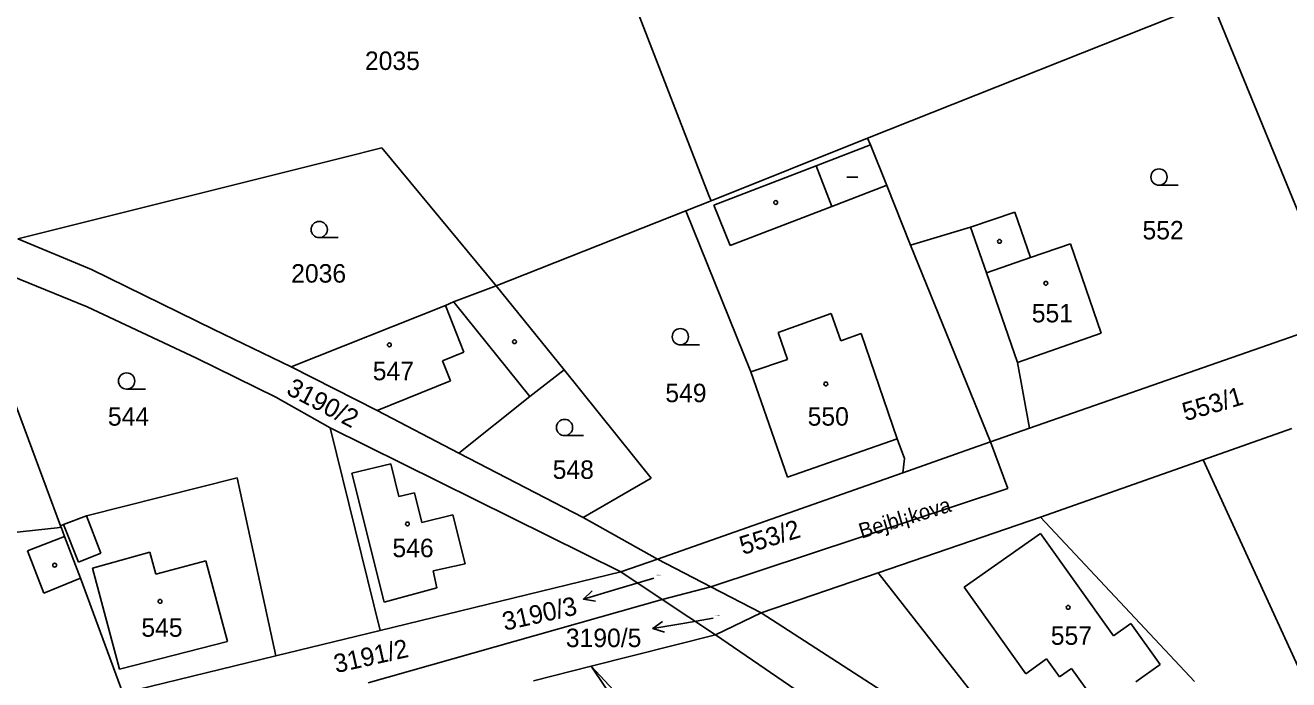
# Model space of a CAD drawing. Extents: x -736345 to -729997, y -1130177 to -1122501.
# Drawn here: x -733031.5 to -732915.2, y -1127372.3 to -1127312.1 of the extents above; entities that cross this region are included whole.
import ezdxf

# ---------------------------------------------------------------- set-up
doc = ezdxf.new("R2010")
doc.units = 0
for name, color, linetype in [('Vrstva 1', 7, 'Continuous'), ('Vrstva 15', 7, 'Continuous'), ('Vrstva 16', 7, 'Continuous'), ('Vrstva 18', 7, 'Continuous'), ('Vrstva 19', 7, 'Continuous'), ('Vrstva 25', 7, 'Continuous'), ('Vrstva 4', 7, 'Continuous')]:
    doc.layers.add(name, color=color, linetype=linetype)

msp = doc.modelspace()

# ---------------------------------------------------------------- linework, layer by layer
at = {"layer": 'Vrstva 1'}
for points in [[(-732982.17, -1127292.74), (-732968.6, -1127327.76)], [(-732922.29, -1127309.89), (-732953.98, -1127322.47)], [(-732912.21, -1127334.51), (-732922.29, -1127309.89)], [(-732968.39, -1127328.25), (-732953.98, -1127322.47)], [(-732953.98, -1127322.47), (-732953.71, -1127323.09)], [(-733002.35, -1127324.28), (-732998.71, -1127323.37)], [(-732998.71, -1127323.37), (-732988.18, -1127336.08)], [(-732953.71, -1127323.09), (-732952.22, -1127326.82)], [(-733032.21, -1127331.74), (-733002.35, -1127324.28)], [(-732952.22, -1127326.82), (-732950.04, -1127332.32)], [(-732970.71, -1127329.17), (-732968.39, -1127328.25)], [(-732968.6, -1127327.76), (-732968.39, -1127328.25)], [(-732970.71, -1127329.17), (-732988.18, -1127336.08)], [(-732964.72, -1127343.99), (-732970.71, -1127329.17)], [(-732940.44, -1127329.27), (-732944.5, -1127330.67)], [(-732938.99, -1127333.47), (-732940.44, -1127329.27)], [(-732944.5, -1127330.67), (-732950.04, -1127332.32)], [(-733025.43, -1127334.56), (-733032.21, -1127331.74)], [(-732950.04, -1127332.32), (-732942.67, -1127350.44)], [(-732935.31, -1127332.2), (-732938.99, -1127333.47)], [(-732932.47, -1127340.42), (-732935.31, -1127332.2)], [(-733037.53, -1127333.24), (-733028.27, -1127358.16)], [(-733014.17, -1127340.09), (-733025.43, -1127334.56)], [(-733025.82, -1127337.99), (-733033.48, -1127334.88)], [(-732988.18, -1127336.08), (-732992.09, -1127337.55)], [(-732981.9, -1127343.8), (-732988.18, -1127336.08)], [(-733015.75, -1127342.73), (-733025.82, -1127337.99)], [(-732992.85, -1127337.88), (-733007.04, -1127343.52)], [(-732992.85, -1127337.88), (-732992.09, -1127337.55)], [(-733007.04, -1127343.52), (-733014.17, -1127340.09)], [(-732940.2, -1127343.12), (-732932.47, -1127340.42)], [(-732939.08, -1127349.18), (-732911.82, -1127339.65)], [(-733008.45, -1127346.31), (-733015.75, -1127342.73)], [(-733007.04, -1127343.52), (-732999.13, -1127347.53)], [(-732981.9, -1127343.8), (-732985.06, -1127346.26)], [(-732973.9, -1127353.78), (-732981.9, -1127343.8)], [(-732939.08, -1127349.18), (-732940.2, -1127343.12)], [(-732961.35, -1127353.69), (-732964.72, -1127343.99)], [(-732985.06, -1127346.26), (-732991.62, -1127351.48)], [(-733003.45, -1127349.13), (-733008.45, -1127346.31)], [(-732999.13, -1127347.53), (-732991.62, -1127351.48)], [(-732998.84, -1127367.8), (-733003.45, -1127349.13)], [(-732976.7, -1127362.41), (-733003.45, -1127349.13)], [(-732942.67, -1127350.44), (-732939.08, -1127349.18)], [(-732914.93, -1127349.2), (-732923.1, -1127352.09)], [(-732951.25, -1127350.15), (-732961.35, -1127353.69)], [(-732951.25, -1127350.15), (-732950.58, -1127351.97)], [(-732942.67, -1127350.44), (-732944.95, -1127351.23)], [(-732941.08, -1127354.74), (-732942.67, -1127350.44)], [(-732991.62, -1127351.48), (-732980.17, -1127357.39)], [(-732944.95, -1127351.23), (-732950.75, -1127353.28)], [(-732950.58, -1127351.97), (-732950.75, -1127353.28)], [(-732938.06, -1127357.38), (-732923.1, -1127352.09)], [(-732923.1, -1127352.09), (-732913.85, -1127372.23)], [(-733025.89, -1127357.24), (-733012.02, -1127353.74)], [(-733012.02, -1127353.74), (-733008.46, -1127370.14)], [(-732980.17, -1127357.39), (-732973.9, -1127353.78)], [(-732950.75, -1127353.28), (-732973.33, -1127361.22)], [(-732968.41, -1127363.77), (-732941.08, -1127354.74)], [(-733027.99, -1127358.05), (-733025.89, -1127357.24)], [(-732973.33, -1127361.22), (-732980.17, -1127357.39)], [(-732938.06, -1127357.38), (-732953.01, -1127362.49)], [(-732923.9, -1127372.5), (-732938.06, -1127357.38)], [(-733028.58, -1127358.34), (-733041.68, -1127359.76)], [(-733028.22, -1127358.3), (-733028.58, -1127358.34)], [(-733027.99, -1127358.05), (-733028.27, -1127358.16)], [(-733028.27, -1127358.16), (-733028.22, -1127358.3)], [(-733027.89, -1127359.16), (-733028.22, -1127358.3)], [(-733026.43, -1127362.99), (-733027.89, -1127359.16)], [(-732976.7, -1127362.41), (-732973.33, -1127361.22)], [(-732968.41, -1127363.77), (-732973.33, -1127361.22)], [(-732976.7, -1127362.41), (-732998.84, -1127367.8)], [(-732976.7, -1127362.41), (-732972.88, -1127364.95)], [(-732963.78, -1127366.18), (-732953.01, -1127362.49)], [(-732953.01, -1127362.49), (-732935.56, -1127384.8)], [(-733022.55, -1127373.57), (-733026.43, -1127362.99)], [(-732972.88, -1127364.95), (-732968.41, -1127363.77)], [(-732963.78, -1127366.18), (-732968.41, -1127363.77)], [(-732999.95, -1127372.62), (-732972.88, -1127364.95)], [(-732972.88, -1127364.95), (-732967.99, -1127368.21)], [(-732967.99, -1127368.21), (-732963.78, -1127366.18)], [(-732938.63, -1127382.43), (-732963.78, -1127366.18)], [(-733008.46, -1127370.14), (-732998.84, -1127367.8)], [(-732967.99, -1127368.21), (-732979.42, -1127371.09)], [(-732967.99, -1127368.21), (-732951.55, -1127379.47)], [(-733008.46, -1127370.14), (-733022.55, -1127373.57)], [(-732984.74, -1127372.44), (-732979.42, -1127371.09)], [(-732979.42, -1127371.09), (-732970.44, -1127384.46)], [(-732979.42, -1127371.09), (-732970.74, -1127380.43)]]:
    msp.add_lwpolyline(points, dxfattribs=at)
at = {"layer": 'Vrstva 16'}
for points in [[(-732973.66, -1127362.97), (-732977.27, -1127364.05)], [(-732968.2, -1127366.68), (-732970.8, -1127367.12)]]:
    msp.add_lwpolyline(points, dxfattribs=at)
at = {"layer": 'Vrstva 25'}
for points in [[(-732955.88, -1127326.07), (-732954.88, -1127326.07)], [(-732927.16, -1127326.8), (-732925.41, -1127326.8)], [(-733004.46, -1127331.63), (-733002.71, -1127331.63)], [(-732971.22, -1127341.5), (-732969.47, -1127341.5)], [(-733022.19, -1127345.58), (-733020.44, -1127345.58)], [(-732981.88, -1127349.86), (-732980.13, -1127349.86)], [(-732977.27, -1127364.05), (-732980.144, -1127364.907)], [(-732979.043, -1127365.1), (-732980.144, -1127364.907), (-732979.329, -1127364.142)], [(-732972.688, -1127367.946), (-732973.757, -1127367.62), (-732972.855, -1127366.961)], [(-732970.8, -1127367.12), (-732973.757, -1127367.62)]]:
    msp.add_lwpolyline(points, dxfattribs=at)
for centre, radius in [((-732927.16, -1127326.05), 0.75), ((-732962.44, -1127328.39), 0.175), ((-733004.46, -1127330.88), 0.75), ((-732941.84, -1127331.97), 0.175), ((-732937.58, -1127335.83), 0.175), ((-732971.22, -1127340.75), 0.75), ((-732998, -1127341.5), 0.175), ((-732986.48, -1127341.21), 0.175), ((-733022.19, -1127344.83), 0.75), ((-732957.83, -1127345.1), 0.175), ((-732981.88, -1127349.11), 0.75), ((-732996.34, -1127357.99), 0.175), ((-733028.81, -1127361.79), 0.175), ((-733019.11, -1127365.12), 0.175), ((-732935.52, -1127365.67), 0.175)]:
    msp.add_circle(centre, radius, dxfattribs=at)
at = {"layer": 'Vrstva 4'}
for points in [[(-732953.71, -1127323.09), (-732958.73, -1127325.02)], [(-732968.15, -1127328.65), (-732958.73, -1127325.02)], [(-732958.73, -1127325.02), (-732957.29, -1127328.77)], [(-732957.29, -1127328.77), (-732952.27, -1127326.83)], [(-732952.27, -1127326.83), (-732952.22, -1127326.82)], [(-732968.15, -1127328.65), (-732966.63, -1127332.36)], [(-732966.63, -1127332.36), (-732957.29, -1127328.77)], [(-732944.5, -1127330.67), (-732943.05, -1127334.87)], [(-732943.05, -1127334.87), (-732938.99, -1127333.47)], [(-732943.05, -1127334.87), (-732940.2, -1127343.12)], [(-732992.85, -1127337.88), (-732991.15, -1127342.18)], [(-732992.09, -1127337.55), (-732992.05, -1127337.61)], [(-732992.05, -1127337.61), (-732985.06, -1127346.26)], [(-732962.21, -1127340.35), (-732957.34, -1127338.62)], [(-732957.34, -1127338.62), (-732956.46, -1127341.13)], [(-732961.36, -1127342.86), (-732962.21, -1127340.35)], [(-732956.46, -1127341.13), (-732954.59, -1127340.47)], [(-732954.59, -1127340.47), (-732951.25, -1127350.15)], [(-732993.12, -1127342.98), (-732991.15, -1127342.18)], [(-732992.38, -1127344.81), (-732993.12, -1127342.98)], [(-732964.72, -1127343.99), (-732961.36, -1127342.86)], [(-732999.13, -1127347.53), (-732992.38, -1127344.81)], [(-732997.87, -1127352.46), (-733001.47, -1127353.33)], [(-732997.14, -1127355.47), (-732997.87, -1127352.46)], [(-733001.47, -1127353.33), (-732998.49, -1127365.18)], [(-732995.68, -1127355.12), (-732997.14, -1127355.47)], [(-732995.02, -1127357.86), (-732995.68, -1127355.12)], [(-733024.56, -1127360.68), (-733025.89, -1127357.24)], [(-732992.16, -1127357.15), (-732995.02, -1127357.86)], [(-732991.04, -1127361.65), (-732992.16, -1127357.15)], [(-733026.62, -1127361.52), (-733027.99, -1127358.05)], [(-732945.09, -1127363.82), (-732938.07, -1127358.87)], [(-732938.07, -1127358.87), (-732931.34, -1127368.3)], [(-733027.89, -1127359.16), (-733031.31, -1127360.46)], [(-733031.31, -1127360.46), (-733029.82, -1127364.36)], [(-733026.62, -1127361.52), (-733024.56, -1127360.68)], [(-733025.32, -1127362.05), (-733020.04, -1127360.6)], [(-733020.04, -1127360.6), (-733019.5, -1127362.62)], [(-733019.5, -1127362.62), (-733014.88, -1127361.39)], [(-733014.88, -1127361.39), (-733012.9, -1127368.8)], [(-733022.83, -1127371.37), (-733025.32, -1127362.05)], [(-732993.98, -1127362.3), (-732991.04, -1127361.65)], [(-732993.63, -1127363.88), (-732993.98, -1127362.3)], [(-733026.43, -1127362.99), (-733029.82, -1127364.36)], [(-732998.49, -1127365.18), (-732993.63, -1127363.88)], [(-732939.42, -1127371.8), (-732945.09, -1127363.82)], [(-732931.34, -1127368.3), (-732929.76, -1127367.17)], [(-732929.76, -1127367.17), (-732927.06, -1127370.93)], [(-733012.9, -1127368.8), (-733022.83, -1127371.37)], [(-732937.51, -1127370.41), (-732939.42, -1127371.8)], [(-732936.31, -1127372.07), (-732937.51, -1127370.41)], [(-732935.22, -1127371.29), (-732936.31, -1127372.07)], [(-732931.13, -1127376.99), (-732935.22, -1127371.29)], [(-732927.06, -1127370.93), (-732929.29, -1127372.53)]]:
    msp.add_lwpolyline(points, dxfattribs=at)

# ---------------------------------------------------------------- texts
at = {"layer": 'Vrstva 15'}
msp.add_text('Bejbl¡kova', height=1.4, rotation=16.80013, dxfattribs=at).set_placement((-732954.547, -1127359.351))
at = {"layer": 'Vrstva 16'}
msp.add_text('3190/3', height=1.7, rotation=12.7001, dxfattribs=at).set_placement((-732987.392, -1127367.836))
msp.add_text('3190/5', height=1.7, dxfattribs=at).set_placement((-732981.757, -1127369.33))
at = {"layer": 'Vrstva 18'}
for s, height, p in [('2035', 1.7, (-733000.25, -1127316.19)), ('552', 1.7, (-732928.68, -1127331.79)), ('2036', 1.7, (-733007.04, -1127335.77)), ('549', 1.7, (-732972.6, -1127346.78)), ('544', 1.7, (-733023.91, -1127348.94)), ('548', 1.7, (-732982.97, -1127353.84)), ('3190/3', 0.1, (-732973.46, -1127362.77)), ('3190/5', 0.1, (-732968, -1127366.48))]:
    msp.add_text(s, height=height, dxfattribs=at).set_placement(p)
for s, rotation, p in [('3190/2', 332.40264, (-733007.591, -1127345.986)), ('553/1', 16.30013, (-732924.725, -1127348.542)), ('553/2', 17.10014, (-732965.468, -1127360.851)), ('3191/2', 12.6001, (-733002.909, -1127371.732))]:
    msp.add_text(s, height=1.7, rotation=rotation, dxfattribs=at).set_placement(p)
at = {"layer": 'Vrstva 19'}
for s, p in [('551', (-732938.87, -1127339.43)), ('547', (-732999.53, -1127344.76)), ('550', (-732959.5, -1127348.94)), ('546', (-732997.72, -1127361.05)), ('545', (-733020.83, -1127368.38)), ('557', (-732937.12, -1127369.12))]:
    msp.add_text(s, height=1.7, dxfattribs=at).set_placement(p)

doc.saveas('drawing.dxf')
